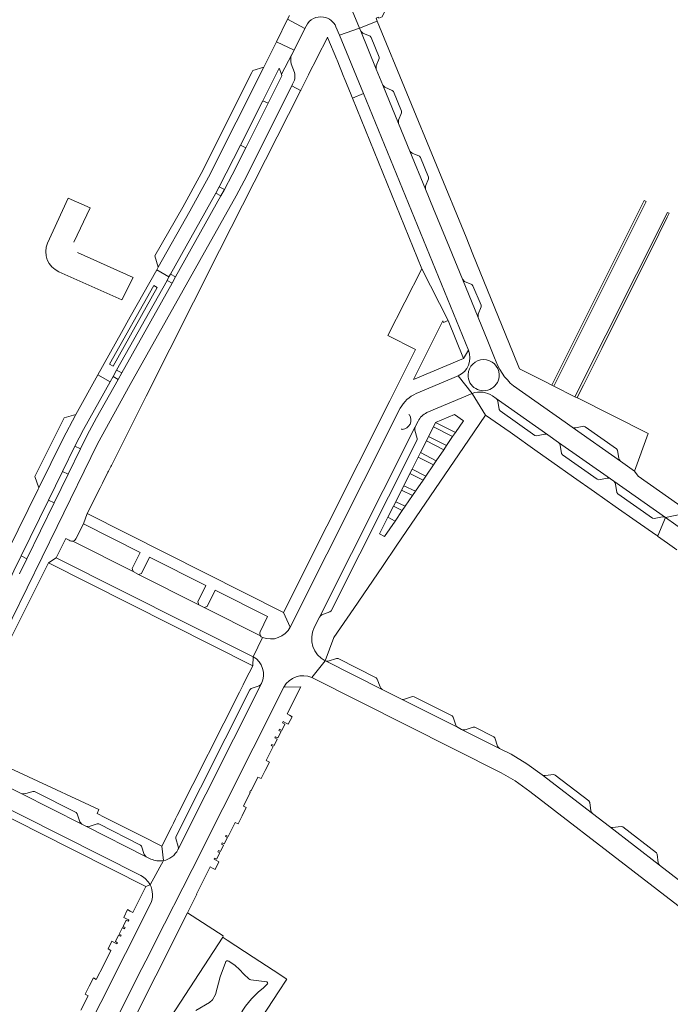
# Model space of a CAD drawing. Header units: metres. Extents: x 166325 to 190320, y 381923 to 404576.
# Tile 322 of 656: x 174459 to 174612, y 387920 to 388152. Entities that reach past the tile are written whole.
import ezdxf

# ---------------------------------------------------------------- set-up
doc = ezdxf.new("R2010")
doc.units = ezdxf.units.M
for name, color, linetype, lineweight in [('B-WE-VH-VERHARDING_ASFALT-GV', 8, 'Continuous', 18), ('B-WE-VH-VERHARDING_BETONSTRAATSTEEN-GV', 8, 'Continuous', 18), ('B-WE-VH-VERHARDING_STRAATBAKSTEEN-GV', 8, 'Continuous', 18)]:
    doc.layers.add(name, color=color, linetype=linetype, lineweight=lineweight)

msp = doc.modelspace()

# ---------------------------------------------------------------- linework, layer by layer
at = {"layer": 'B-WE-VH-VERHARDING_ASFALT-GV', "flags": 128}
for points in [[(174523.168, 388143.525), (174520.764, 388138.902), (174520.872, 388138.522), (174517.614, 388132.038), (174512.369, 388121.578), (174509.158, 388115.17), (174507.334, 388111.696), (174506.499, 388110.205), (174495.813, 388091.138), (174494.98, 388089.653), (174483.126, 388068.502), (174482.278, 388066.994), (174477.199, 388057.955), (174474.966, 388053.828), (174473.408, 388050.646), (174470.49, 388044.685), (174467.188, 388037.94), (174460.722, 388024.733), (174458.998, 388021.212)], [(174485.131, 388065.758), (174510.07, 388110.251), (174511.925, 388113.779), (174523.167, 388136.181), (174523.346, 388136.537)], [(174443.091, 387981.733), (174467.873, 388032.361), (174477.374, 388051.772), (174485.131, 388065.758)]]:
    msp.add_lwpolyline(points, dxfattribs=at)
at = {"layer": 'B-WE-VH-VERHARDING_BETONSTRAATSTEEN-GV', "flags": 128}
for points in [[(174526.289, 388149.69), (174522.206, 388151.814), (174519.556, 388146.541), (174523.708, 388144.529)], [(174539.42, 388149.055), (174543.084, 388140.11), (174543.095, 388140.838), (174543.783, 388142.555), (174543.787, 388142.917), (174541.882, 388147.57), (174541.619, 388147.824), (174539.894, 388148.58)], [(174511.127, 388122.197), (174516.36, 388132.624), (174520.19, 388140.311), (174520.764, 388138.902), (174523.168, 388143.525), (174523.708, 388144.529), (174519.556, 388146.541), (174516.588, 388140.553), (174503.581, 388114.668), (174499.188, 388106.66), (174491.709, 388093.453), (174491.364, 388092.83), (174494.237, 388091.14), (174494.618, 388091.817), (174505.281, 388110.873), (174506.109, 388112.341)], [(174516.588, 388140.553), (174513.993, 388139.783), (174513.747, 388139.26), (174501.831, 388115.52), (174497.472, 388107.598), (174490.932, 388096.075), (174491.709, 388093.453), (174499.188, 388106.66), (174503.581, 388114.668)], [(174540.055, 388134.307), (174537.475, 388133.278), (174553.789, 388093.061), (174560.03, 388080.861), (174563.674, 388071.935), (174564.821, 388073.89)], [(174544.634, 388136.325), (174548.345, 388127.266), (174548.342, 388128.046), (174549.025, 388129.779), (174549.039, 388130.179), (174547.133, 388134.796), (174546.87, 388135.078), (174545.14, 388135.83)], [(174550.996, 388120.794), (174554.697, 388111.772), (174554.717, 388112.544), (174555.431, 388114.275), (174555.416, 388114.663), (174553.517, 388119.288), (174553.258, 388119.556), (174551.535, 388120.259)], [(174606.68, 388108.866), (174606.222, 388109.096), (174584.463, 388065.662), (174584.931, 388065.373)], [(174609.678, 388101.225), (174611.669, 388105.178), (174612.143, 388106.118), (174611.701, 388106.34), (174589.87, 388062.89), (174590.414, 388062.668), (174591.469, 388064.779), (174591.907, 388065.656), (174596.206, 388074.261)], [(174493.786, 388090.327), (174494.237, 388091.14), (174491.364, 388092.83), (174485.117, 388081.71), (174483.068, 388078.048), (174477.46, 388068.055), (174480.375, 388066.455), (174481.078, 388067.689), (174481.903, 388069.159)], [(174563.377, 388090.615), (174567.075, 388081.545), (174567.076, 388082.319), (174567.773, 388084.05), (174567.786, 388084.443), (174565.879, 388089.068), (174565.616, 388089.344), (174563.911, 388090.084)], [(174481.07, 388070.119), (174480.22, 388070.58), (174490.642, 388089.13), (174491.499, 388088.64)], [(174465.878, 388038.553), (174469.166, 388045.323), (174472.092, 388051.269), (174474.07, 388055.168), (174480.375, 388066.455), (174477.46, 388068.055), (174472.261, 388058.737), (174469.208, 388052.872), (174463.584, 388041.484), (174463.411, 388041.146), (174456.355, 388026.728), (174455.017, 388024.012), (174439.077, 387991.353), (174438.475, 387990.133), (174436.674, 387986.426), (174439.649, 387984.86), (174448.014, 388002.006), (174451.523, 388009.199), (174456.957, 388020.337), (174457.704, 388021.853), (174459.445, 388025.412)], [(174571.374, 388062.476), (174571.608, 388062.22), (174571.725, 388061.875), (174572.071, 388059.901), (174572.269, 388059.572), (174580.439, 388053.795), (174580.82, 388053.708), (174582.791, 388054.069), (174583.129, 388054.092), (174583.504, 388053.938)], [(174472.261, 388058.737), (174469.543, 388057.96), (174462.657, 388044.135), (174463.584, 388041.484), (174469.208, 388052.872)], [(174543.866, 388030.583), (174545.846, 388034.519), (174547.15, 388037.113), (174547.674, 388038.155), (174549.065, 388040.921), (174549.582, 388041.95), (174551.015, 388044.799), (174551.544, 388045.85), (174552.974, 388048.695), (174553.508, 388049.756), (174554.895, 388052.515), (174555.408, 388053.536), (174556.554, 388055.815), (174557.076, 388056.853), (174561.494, 388058.735), (174563.646, 388057.247), (174561.736, 388054.451), (174561.088, 388053.502), (174559.639, 388051.379), (174558.985, 388050.422), (174557.221, 388047.838), (174556.574, 388046.89), (174554.753, 388044.223), (174554.111, 388043.283), (174552.295, 388040.624), (174551.635, 388039.657), (174549.885, 388037.094), (174549.21, 388036.105), (174547.512, 388033.619), (174545.025, 388029.977)], [(174552.252, 388055.792), (174529.715, 388010.981), (174529.96, 388011.316), (174530.28, 388011.506), (174532.172, 388012.22), (174532.457, 388012.483), (174552.724, 388052.725), (174552.761, 388053.086), (174552.187, 388055.024), (174552.151, 388055.398)], [(174589.255, 388055.743), (174600.662, 388047.702), (174600.37, 388048.042), (174600.24, 388048.385), (174599.918, 388050.331), (174599.717, 388050.667), (174592.35, 388055.854), (174591.986, 388055.937), (174590.023, 388055.586), (174589.619, 388055.578)], [(174586.034, 388052.157), (174586.3, 388051.86), (174586.434, 388051.507), (174586.732, 388049.537), (174586.943, 388049.211), (174595.137, 388043.456), (174595.498, 388043.368), (174597.47, 388043.737), (174597.878, 388043.738), (174598.253, 388043.555)], [(174599.035, 388043.004), (174599.337, 388042.666), (174599.471, 388042.343), (174599.777, 388040.384), (174599.978, 388040.044), (174608.171, 388034.287), (174608.55, 388034.218), (174610.547, 388034.597), (174610.959, 388034.571), (174611.265, 388034.424)], [(174487.085, 388021.065), (174501.262, 388013.917), (174501.026, 388014.612), (174502.944, 388018.424), (174489.646, 388025.093), (174487.743, 388021.286)], [(174467.676, 388024.978), (174465.853, 388023.809), (174513.967, 387999.515), (174514.075, 388001.67)], [(174516.043, 387995.321), (174515.796, 387995.016), (174515.465, 387994.807), (174513.58, 387994.143), (174513.297, 387993.875), (174495.869, 387959.227), (174495.832, 387958.847), (174496.433, 387956.927), (174496.467, 387956.549), (174496.352, 387956.184)], [(174549.068, 387991.659), (174562.371, 387984.973), (174562.028, 387985.227), (174561.852, 387985.559), (174561.216, 387987.419), (174560.989, 387987.755), (174552.011, 387992.245), (174551.633, 387992.283), (174549.735, 387991.629), (174549.332, 387991.593)], [(174563.209, 387984.551), (174572.13, 387980.067), (174571.861, 387980.295), (174571.678, 387980.612), (174571.055, 387982.521), (174570.781, 387982.805), (174566.308, 387985.06), (174565.899, 387985.081), (174564.016, 387984.454), (174563.669, 387984.411)], [(174582.158, 387973.864), (174594.023, 387964.716), (174593.787, 387965.025), (174593.662, 387965.36), (174593.414, 387967.326), (174593.203, 387967.686), (174585.259, 387973.773), (174584.89, 387973.892), (174582.879, 387973.662), (174582.488, 387973.675)], [(174459.418, 387969.405), (174473.746, 387962.176), (174473.25, 387962.777), (174472.609, 387964.681), (174472.352, 387964.971), (174462.521, 387969.899), (174462.173, 387969.941), (174460.256, 387969.319)], [(174474.641, 387961.725), (174488.896, 387954.545), (174488.409, 387955.088), (174487.778, 387957.021), (174487.533, 387957.297), (174477.702, 387962.264), (174477.307, 387962.277), (174475.412, 387961.665)], [(174598.027, 387961.629), (174609.84, 387952.52), (174609.649, 387952.759), (174609.529, 387953.122), (174609.271, 387955.11), (174609.087, 387955.443), (174601.149, 387961.553), (174600.774, 387961.656), (174598.789, 387961.416), (174598.393, 387961.45)]]:
    msp.add_lwpolyline(points, close=True, dxfattribs=at)
at = {"layer": 'B-WE-VH-VERHARDING_BETONSTRAATSTEEN-GV'}
for points in [[(174530.688, 388152.319, 0.3464062), (174526.579, 388150.241)], [(174523.168, 388143.525, 0.1794595), (174523.069, 388141.334)], [(174523.794, 388139.285, -0.2288995), (174523.346, 388136.537)], [(174465.611, 388099.102, 0.4092311), (174468.3, 388092.365)], [(174564.821, 388073.89, -0.3967108), (174562.389, 388067.805)], [(174572.063, 388068.14, 0.9603808), (174564.714, 388068.104)], [(174575.426, 388065.457, -0.1398241), (174570.964, 388072.051)], [(174564.714, 388068.104, 1.0354695), (174572.063, 388068.14)], [(174552.497, 388063.636, 0.1678409), (174548.741, 388060.179)], [(174565.717, 388063.705, -0.2378867), (174570.501, 388063.091)], [(174550.915, 388058.637, -0.5673818), (174549.218, 388055.21)], [(174552.927, 388057.156, -0.1657782), (174555.009, 388059.158)], [(174470.958, 388028.953, 0.1632762), (174471.588, 388028.868)], [(174471.588, 388028.868, 0.230236), (174472.299, 388029.397)], [(174515.751, 388007.53, 0.2546769), (174515.796, 388006.614)], [(174516.252, 388006.222, -0.1626992), (174515.796, 388006.614)], [(174516.252, 388006.222, 0.3880574), (174522.829, 388008.633)], [(174528.489, 388008.545, 0.4122698), (174531.078, 388000.702)], [(174516.043, 387995.321, 0.3951485), (174514.075, 388001.67)], [(174531.74, 388000.621, -0.1751943), (174531.127, 388000.678)], [(174521.321, 387994.497, -0.3956412), (174527.935, 387996.726)], [(174492.93, 387953.632, 0.2308338), (174496.352, 387956.184)], [(174492.93, 387953.632, -0.1569656), (174489.974, 387954.002)], [(174489.787, 387947.948, 0.1527486), (174487.65, 387950.086)], [(174489.886, 387943.448, 0.2343237), (174489.787, 387947.948)]]:
    msp.add_lwpolyline(points, format="xyb", dxfattribs=at)
at = {"layer": 'B-WE-VH-VERHARDING_BETONSTRAATSTEEN-GV', "flags": 128}
for points in [[(174543.33, 388151.419), (174539.115, 388149.74), (174539.42, 388149.055), (174539.894, 388148.58), (174541.619, 388147.824), (174541.882, 388147.57), (174543.787, 388142.917), (174543.783, 388142.555), (174543.095, 388140.838), (174543.084, 388140.11), (174544.634, 388136.325), (174545.14, 388135.83), (174546.87, 388135.078), (174547.133, 388134.796), (174549.039, 388130.179), (174549.025, 388129.779), (174548.342, 388128.046), (174548.345, 388127.266), (174550.996, 388120.794), (174551.535, 388120.259), (174553.258, 388119.556), (174553.517, 388119.288), (174555.416, 388114.663), (174555.431, 388114.275), (174554.717, 388112.544), (174554.697, 388111.772), (174556.598, 388107.139), (174560.333, 388098.035), (174563.377, 388090.615), (174563.911, 388090.084), (174565.616, 388089.344), (174565.879, 388089.068), (174567.786, 388084.443), (174567.773, 388084.05), (174567.076, 388082.319), (174567.075, 388081.545), (174569.346, 388075.977), (174570.964, 388072.051)], [(174575.426, 388065.457), (174587.626, 388056.895), (174589.255, 388055.743), (174589.619, 388055.578), (174590.023, 388055.586), (174591.986, 388055.937), (174592.35, 388055.854), (174599.717, 388050.667), (174599.918, 388050.331), (174600.24, 388048.385), (174600.37, 388048.042), (174600.662, 388047.702), (174603.921, 388045.409), (174607.172, 388054.244), (174590.516, 388062.617), (174590.414, 388062.668), (174589.87, 388062.89), (174584.931, 388065.373), (174584.463, 388065.662), (174584.308, 388065.739), (174583.275, 388066.251), (174580.783, 388067.506), (174576.808, 388069.506), (174575.322, 388073.172), (174565.873, 388096.473), (174564.257, 388100.458), (174543.33, 388151.419)], [(174526.579, 388150.241), (174526.289, 388149.69), (174523.708, 388144.529), (174523.168, 388143.525)], [(174531.481, 388147.398), (174531.598, 388147.63), (174531.692, 388147.399), (174533.758, 388142.354), (174533.837, 388142.16), (174535.462, 388138.194), (174535.537, 388138.01), (174537.165, 388134.035), (174537.256, 388133.816), (174537.475, 388133.278), (174540.055, 388134.307), (174534.399, 388148.105), (174533.586, 388150.074)], [(174570.964, 388072.051), (174569.346, 388075.977), (174567.075, 388081.545), (174563.377, 388090.615), (174560.333, 388098.035), (174556.598, 388107.139), (174554.697, 388111.772), (174550.996, 388120.794), (174548.345, 388127.266), (174544.634, 388136.325), (174543.084, 388140.11), (174539.42, 388149.055), (174539.115, 388149.74), (174534.399, 388148.105), (174540.055, 388134.307), (174564.821, 388073.89)], [(174523.346, 388136.537), (174523.167, 388136.181), (174525.262, 388135.048), (174525.302, 388135.128), (174527.117, 388138.731), (174527.233, 388138.963), (174529.146, 388142.761), (174529.267, 388143.002), (174531.481, 388147.398)], [(174523.069, 388141.334), (174523.794, 388139.285)], [(174488.887, 388063.038), (174500.027, 388085.207), (174506.123, 388097.319), (174525.141, 388134.808), (174525.262, 388135.048), (174523.167, 388136.181), (174511.925, 388113.779), (174510.07, 388110.251), (174485.131, 388065.758), (174477.374, 388051.772), (174467.873, 388032.361), (174443.091, 387981.733), (174444.49, 387981.048), (174449.398, 387990.87), (174454.226, 388000.523), (174456.431, 388004.96), (174465.853, 388023.809), (174467.676, 388024.978), (174469.937, 388029.54), (174470.739, 388029.084), (174470.958, 388028.953)], [(174475.649, 388107.399), (174470.503, 388109.707), (174465.611, 388099.102)], [(174471.859, 388099.327), (174475.649, 388107.399)], [(174468.3, 388092.365), (174483.147, 388085.751), (174485.775, 388090.961), (174472.722, 388096.884)], [(174564.821, 388073.89), (174563.674, 388071.935), (174551.824, 388066.946), (174558.767, 388080.766), (174558.907, 388080.402), (174560.03, 388080.861), (174553.789, 388093.061), (174545.849, 388077.353), (174552.371, 388074.065), (174546.289, 388061.951), (174531.419, 388032.439), (174521.206, 388012.107), (174522.829, 388008.633), (174548.741, 388060.179)], [(174555.009, 388059.158), (174565.717, 388063.705), (174562.389, 388067.805), (174552.497, 388063.636)], [(174552.497, 388063.636), (174562.389, 388067.805)], [(174562.389, 388067.805), (174565.717, 388063.705)], [(174570.501, 388063.091), (174571.374, 388062.476), (174583.504, 388053.938), (174586.034, 388052.157), (174598.253, 388043.555), (174599.035, 388043.004), (174611.265, 388034.424), (174617.007, 388035.602), (174604.83, 388044.197), (174603.921, 388045.409), (174600.662, 388047.702), (174589.255, 388055.743), (174587.626, 388056.895), (174575.426, 388065.457)], [(174472.299, 388029.397), (174474.079, 388032.953), (174474.959, 388035.371), (174478.021, 388041.454), (174478.407, 388042.221), (174478.558, 388042.52), (174479.861, 388045.108), (174479.995, 388045.376), (174480.535, 388046.447), (174480.671, 388046.718), (174481.379, 388048.124), (174488.887, 388063.038)], [(174541.196, 388017.99), (174544.577, 388022.947), (174547.957, 388027.904), (174551.337, 388032.861), (174554.716, 388037.816), (174558.098, 388042.776), (174561.477, 388047.731), (174564.857, 388052.688), (174568.86, 388058.558), (174565.717, 388063.705), (174555.009, 388059.158)], [(174565.717, 388063.705), (174568.86, 388058.558), (174574.61, 388054.522), (174581.017, 388049.986), (174584.484, 388047.554), (174589.575, 388043.974), (174594.482, 388040.523), (174599.391, 388037.072), (174604.299, 388033.62), (174609.192, 388030.179), (174609.247, 388030.26), (174609.423, 388030.124), (174611.265, 388034.424), (174610.959, 388034.571), (174610.547, 388034.597), (174608.55, 388034.218), (174608.171, 388034.287), (174599.978, 388040.044), (174599.777, 388040.384), (174599.471, 388042.343), (174599.337, 388042.666), (174599.035, 388043.004)], [(174599.035, 388043.004), (174598.253, 388043.555), (174597.878, 388043.738), (174597.47, 388043.737), (174595.498, 388043.368), (174595.137, 388043.456), (174586.943, 388049.211), (174586.732, 388049.537), (174586.434, 388051.507), (174586.3, 388051.86), (174586.034, 388052.157), (174583.504, 388053.938), (174583.129, 388054.092), (174582.791, 388054.069), (174580.82, 388053.708), (174580.439, 388053.795), (174572.269, 388059.572), (174572.071, 388059.901), (174571.725, 388061.875), (174571.608, 388062.22), (174571.374, 388062.476), (174570.501, 388063.091)], [(174548.741, 388060.179), (174522.829, 388008.633)], [(174550.732, 388058.751), (174550.915, 388058.637)], [(174528.489, 388008.545), (174529.715, 388010.981), (174552.252, 388055.792), (174552.927, 388057.156)], [(174552.927, 388057.156), (174552.252, 388055.792), (174552.151, 388055.398), (174552.187, 388055.024), (174552.761, 388053.086), (174552.724, 388052.725), (174532.457, 388012.483), (174532.172, 388012.22), (174530.28, 388011.506), (174529.96, 388011.316), (174529.715, 388010.981), (174528.489, 388008.545)], [(174549.218, 388055.21), (174549.027, 388055.331)], [(174603.921, 388045.409), (174604.83, 388044.197), (174617.007, 388035.602), (174617.949, 388035.606)], [(174456.355, 388026.728), (174463.411, 388041.146)], [(174522.829, 388008.633), (174521.206, 388012.107), (174474.959, 388035.371), (174474.079, 388032.953), (174487.456, 388026.194), (174485.546, 388022.422), (174485.775, 388021.725), (174487.085, 388021.065), (174487.743, 388021.286), (174489.646, 388025.093), (174502.944, 388018.424), (174501.026, 388014.612), (174501.262, 388013.917), (174502.55, 388013.268), (174503.212, 388013.472), (174505.145, 388017.311), (174517.481, 388011.107), (174515.751, 388007.53)], [(174616.148, 388030.999), (174611.265, 388034.424), (174609.423, 388030.124), (174609.375, 388030.055), (174611.706, 388028.416), (174613.932, 388026.851)], [(174688.851, 387985.893), (174684.323, 387989.053), (174670.492, 387998.754), (174642.567, 388018.311), (174620.544, 388033.787), (174617.949, 388035.606), (174617.007, 388035.602), (174611.265, 388034.424), (174616.148, 388030.999), (174627.69, 388022.904), (174665.338, 387996.497), (174667.815, 387994.762), (174680.048, 387986.186), (174704.672, 387968.923), (174712.837, 387963.198), (174713.655, 387962.625)], [(174471.588, 388028.868), (174485.775, 388021.725), (174485.546, 388022.422), (174487.456, 388026.194), (174474.079, 388032.953)], [(174474.079, 388032.953), (174472.299, 388029.397)], [(174470.958, 388028.953), (174470.739, 388029.084), (174469.937, 388029.54), (174467.676, 388024.978), (174514.075, 388001.67), (174516.252, 388006.222)], [(174487.085, 388021.065), (174485.775, 388021.725), (174471.588, 388028.868)], [(174515.796, 388006.614), (174502.55, 388013.268), (174501.262, 388013.917), (174487.085, 388021.065)], [(174515.751, 388007.53), (174517.481, 388011.107), (174505.145, 388017.311), (174503.212, 388013.472), (174502.55, 388013.268)], [(174531.078, 388000.702), (174533.128, 388006.158), (174537.816, 388013.033), (174541.196, 388017.99)], [(174502.55, 388013.268), (174515.796, 388006.614)], [(174516.252, 388006.222), (174514.075, 388001.67)], [(174514.075, 388001.67), (174513.967, 387999.515), (174512.296, 387996.233), (174511.739, 387995.07), (174511.429, 387994.422), (174510.852, 387993.278), (174496.201, 387964.237), (174495.82, 387963.483), (174495.311, 387962.447), (174494.941, 387961.694), (174492.564, 387957.035), (174492.93, 387953.632)], [(174527.935, 387996.726), (174531.078, 388000.702)], [(174660.615, 387913.443), (174648.755, 387922.562), (174643.214, 387926.823), (174635.293, 387932.913), (174630.796, 387936.362), (174609.84, 387952.52), (174598.027, 387961.629), (174594.023, 387964.716), (174582.158, 387973.864), (174578.596, 387976.436), (174574.862, 387978.694), (174572.13, 387980.067), (174563.209, 387984.551), (174562.371, 387984.973), (174549.068, 387991.659), (174544.518, 387993.946), (174531.127, 388000.678), (174531.078, 388000.702), (174527.935, 387996.726), (174572.51, 387974.343), (174575.781, 387972.406), (174579.235, 387969.903), (174627.842, 387932.531), (174677.644, 387894.24)], [(174531.127, 388000.678), (174544.518, 387993.946), (174544.168, 387994.226), (174543.995, 387994.534), (174543.329, 387996.364), (174543.091, 387996.721), (174534.137, 388001.229), (174533.752, 388001.256), (174531.74, 388000.621)], [(174496.352, 387956.184), (174496.467, 387956.549), (174496.433, 387956.927), (174495.832, 387958.847), (174495.869, 387959.227), (174513.297, 387993.875), (174513.58, 387994.143), (174515.465, 387994.807), (174515.796, 387995.016), (174516.043, 387995.321)], [(174516.043, 387995.321), (174496.352, 387956.184)], [(174489.886, 387943.448), (174454.721, 387873.53), (174459.624, 387872.069), (174485.633, 387923.786), (174487.015, 387926.57), (174489.622, 387931.66), (174491.025, 387934.443), (174499.71, 387951.568), (174521.321, 387994.497)], [(174461.442, 387867.452), (174498.597, 387941.352), (174500.788, 387945.712), (174500.728, 387945.742), (174503.946, 387952.123), (174504.532, 387951.843), (174505.14, 387951.552), (174506.03, 387953.345), (174505.44, 387953.645), (174504.863, 387953.937), (174504.931, 387954.078), (174504.999, 387954.218), (174505.456, 387953.982), (174506.231, 387955.481), (174505.742, 387955.728), (174505.889, 387956.015), (174506.362, 387955.773), (174507.125, 387957.265), (174506.634, 387957.516), (174506.779, 387957.801), (174507.26, 387957.556), (174508.02, 387959.048), (174507.54, 387959.292), (174507.612, 387959.435), (174507.684, 387959.577), (174508.16, 387959.337), (174509.817, 387962.604), (174510.51, 387962.261), (174511.481, 387964.199), (174512.453, 387966.136), (174511.767, 387966.48), (174513.415, 387969.702), (174513.286, 387969.768), (174513.381, 387969.955), (174513.477, 387970.142), (174513.578, 387970.09), (174515.215, 387973.32), (174515.951, 387972.965), (174516.926, 387974.892), (174517.9, 387976.819), (174517.154, 387977.205), (174518.808, 387980.476), (174518.314, 387980.718), (174518.389, 387980.86), (174518.464, 387981.003), (174519.004, 387980.745), (174519.769, 387982.226), (174519.218, 387982.513), (174519.365, 387982.797), (174519.878, 387982.528), (174520.661, 387984.005), (174520.115, 387984.294), (174520.265, 387984.586), (174520.8, 387984.301), (174521.557, 387985.789), (174521.014, 387986.081), (174521.092, 387986.224), (174521.169, 387986.368), (174521.664, 387986.095), (174522.313, 387985.736), (174523.3, 387987.525), (174522.672, 387987.872), (174522.101, 387988.187), (174525.302, 387994.544), (174521.321, 387994.497), (174499.71, 387951.568), (174491.025, 387934.443), (174489.622, 387931.66), (174487.015, 387926.57), (174485.633, 387923.786), (174459.624, 387872.069)], [(174479.114, 387963.767), (174477.307, 387964.698), (174477.753, 387965.662), (174444.49, 387981.048)], [(174459.418, 387969.405), (174458.641, 387969.797), (174444.44, 387976.961), (174442.451, 387972.874), (174459.386, 387964.347), (174487.65, 387950.086)], [(174459.386, 387964.347), (174442.451, 387972.874), (174440.727, 387971.717), (174458.912, 387962.572), (174463.718, 387960.143), (174488.754, 387947.505), (174489.787, 387947.948)], [(174458.641, 387969.797), (174459.418, 387969.405), (174460.256, 387969.319), (174462.173, 387969.941), (174462.521, 387969.899), (174472.352, 387964.971), (174472.609, 387964.681), (174473.25, 387962.777), (174473.746, 387962.176), (174474.641, 387961.725), (174475.412, 387961.665), (174477.307, 387962.277), (174477.702, 387962.264), (174487.533, 387957.297), (174487.778, 387957.021), (174488.409, 387955.088), (174488.896, 387954.545), (174489.974, 387954.002)], [(174489.974, 387954.002), (174488.896, 387954.545), (174474.641, 387961.725), (174473.746, 387962.176), (174459.418, 387969.405)], [(174487.65, 387950.086), (174459.386, 387964.347)], [(174492.93, 387953.632), (174492.564, 387957.035), (174487.784, 387959.427), (174479.114, 387963.767)], [(174489.787, 387947.948), (174492.93, 387953.632)], [(174489.787, 387947.948), (174488.754, 387947.505), (174485.708, 387941.441), (174485.131, 387941.746), (174484.489, 387942.076), (174483.621, 387940.235), (174484.226, 387939.939), (174484.801, 387939.658), (174484.754, 387939.562), (174484.658, 387939.369), (174484.171, 387939.614), (174483.415, 387938.097), (174483.899, 387937.868), (174483.759, 387937.585), (174483.27, 387937.838), (174482.514, 387936.321), (174482.998, 387936.076), (174482.852, 387935.793), (174482.343, 387936.042), (174481.611, 387934.535), (174482.097, 387934.293), (174482.049, 387934.197), (174481.955, 387934.01), (174481.485, 387934.251), (174480.78, 387934.614), (174479.884, 387932.85), (174480.569, 387932.471), (174478.864, 387929.082), (174477.128, 387925.631), (174476.428, 387925.979), (174475.466, 387924.065), (174474.495, 387922.132), (174475.177, 387921.747), (174473.469, 387918.358)], [(174454.721, 387873.53), (174489.886, 387943.448)]]:
    msp.add_lwpolyline(points, dxfattribs=at)
at = {"layer": 'B-WE-VH-VERHARDING_STRAATBAKSTEEN-GV', "flags": 128}
for points in [[(174536.242, 388156.767), (174539.115, 388149.74), (174543.33, 388151.419), (174543.067, 388152.059), (174543.625, 388152.292), (174543.72, 388152.058), (174544.507, 388152.385), (174545.611, 388154.769), (174548.416, 388160.506), (174547.958, 388160.722), (174547.263, 388160.476), (174546.986, 388161.194), (174547.702, 388161.411), (174550.164, 388166.397)], [(174533.586, 388150.074), (174534.399, 388148.105), (174539.115, 388149.74), (174536.242, 388156.767)], [(174522.655, 388152.754), (174522.206, 388151.814), (174526.289, 388149.69), (174526.579, 388150.241)], [(174487.084, 387904.896), (174487.033, 387904.938), (174486.981, 387904.981), (174506.903, 387935.581), (174507.039, 387935.867), (174498.597, 387941.352), (174461.442, 387867.452), (174497.964, 387849.106), (174504.504, 387862.273), (174498.944, 387865.889), (174509.783, 387887.338), (174509.596, 387887.435), (174509.891, 387888.025), (174511.268, 387890.708), (174511.298, 387890.769), (174511.562, 387891.301), (174511.758, 387891.199), (174512.953, 387893.58), (174513.638, 387894.946)], [(174512.545, 387911.208), (174520.049, 387922.701), (174522.018, 387925.717), (174521.892, 387925.799), (174520.377, 387926.788), (174514.056, 387930.913), (174507.969, 387934.885), (174507.001, 387935.517), (174506.903, 387935.581), (174486.981, 387904.981), (174487.033, 387904.938), (174487.084, 387904.896)], [(174500.552, 387918.328), (174503.772, 387920.171), (174504.499, 387920.816), (174505.238, 387922.116), (174506.298, 387926.25), (174507.528, 387929.645)], [(174508.383, 387929.932), (174509.809, 387928.925), (174510.887, 387927.966), (174511.854, 387926.883), (174513.031, 387925.788)], [(174513.532, 387925.556), (174517.298, 387925.032)], [(174517.495, 387924.621), (174516.538, 387923.662), (174515.289, 387922.663)]]:
    msp.add_lwpolyline(points, dxfattribs=at)
at = {"layer": 'B-WE-VH-VERHARDING_STRAATBAKSTEEN-GV'}
for points in [[(174530.688, 388152.319, -0.2584324), (174533.586, 388150.074)], [(174507.528, 387929.645, -0.4550472), (174508.383, 387929.932)], [(174513.031, 387925.788, 0.1058787), (174513.532, 387925.556)], [(174517.298, 387925.032, -0.4799549), (174517.495, 387924.621)], [(174515.289, 387922.663, 0.2055126), (174508.077, 387906.894)]]:
    msp.add_lwpolyline(points, format="xyb", dxfattribs=at)
at = {"layer": 'B-WE-VH-VERHARDING_STRAATBAKSTEEN-GV', "flags": 128}
for points in [[(174517.614, 388132.038), (174516.36, 388132.624), (174511.127, 388122.197), (174512.369, 388121.578)], [(174507.334, 388111.696), (174506.109, 388112.341), (174505.281, 388110.873), (174506.499, 388110.205)], [(174495.813, 388091.138), (174494.618, 388091.817), (174494.237, 388091.14), (174493.786, 388090.327), (174494.98, 388089.653)], [(174560.03, 388080.861), (174558.907, 388080.402), (174558.767, 388080.766), (174551.824, 388066.946), (174563.674, 388071.935)], [(174483.126, 388068.502), (174481.903, 388069.159), (174481.078, 388067.689), (174482.278, 388066.994)], [(174557.076, 388056.853), (174556.554, 388055.815), (174561.088, 388053.502), (174561.736, 388054.451)], [(174555.408, 388053.536), (174554.895, 388052.515), (174558.985, 388050.422), (174559.639, 388051.379)], [(174473.408, 388050.646), (174472.092, 388051.269), (174469.166, 388045.323), (174470.49, 388044.685)], [(174553.508, 388049.756), (174552.974, 388048.695), (174556.574, 388046.89), (174557.221, 388047.838)], [(174551.544, 388045.85), (174551.015, 388044.799), (174554.111, 388043.283), (174554.753, 388044.223)], [(174549.582, 388041.95), (174549.065, 388040.921), (174551.635, 388039.657), (174552.295, 388040.624)], [(174467.188, 388037.94), (174465.878, 388038.553), (174459.445, 388025.412), (174460.722, 388024.733)], [(174547.674, 388038.155), (174547.15, 388037.113), (174549.21, 388036.105), (174549.885, 388037.094)], [(174547.512, 388033.619), (174545.846, 388034.519), (174543.866, 388030.583), (174545.025, 388029.977)]]:
    msp.add_lwpolyline(points, close=True, dxfattribs=at)

doc.saveas('drawing.dxf')
